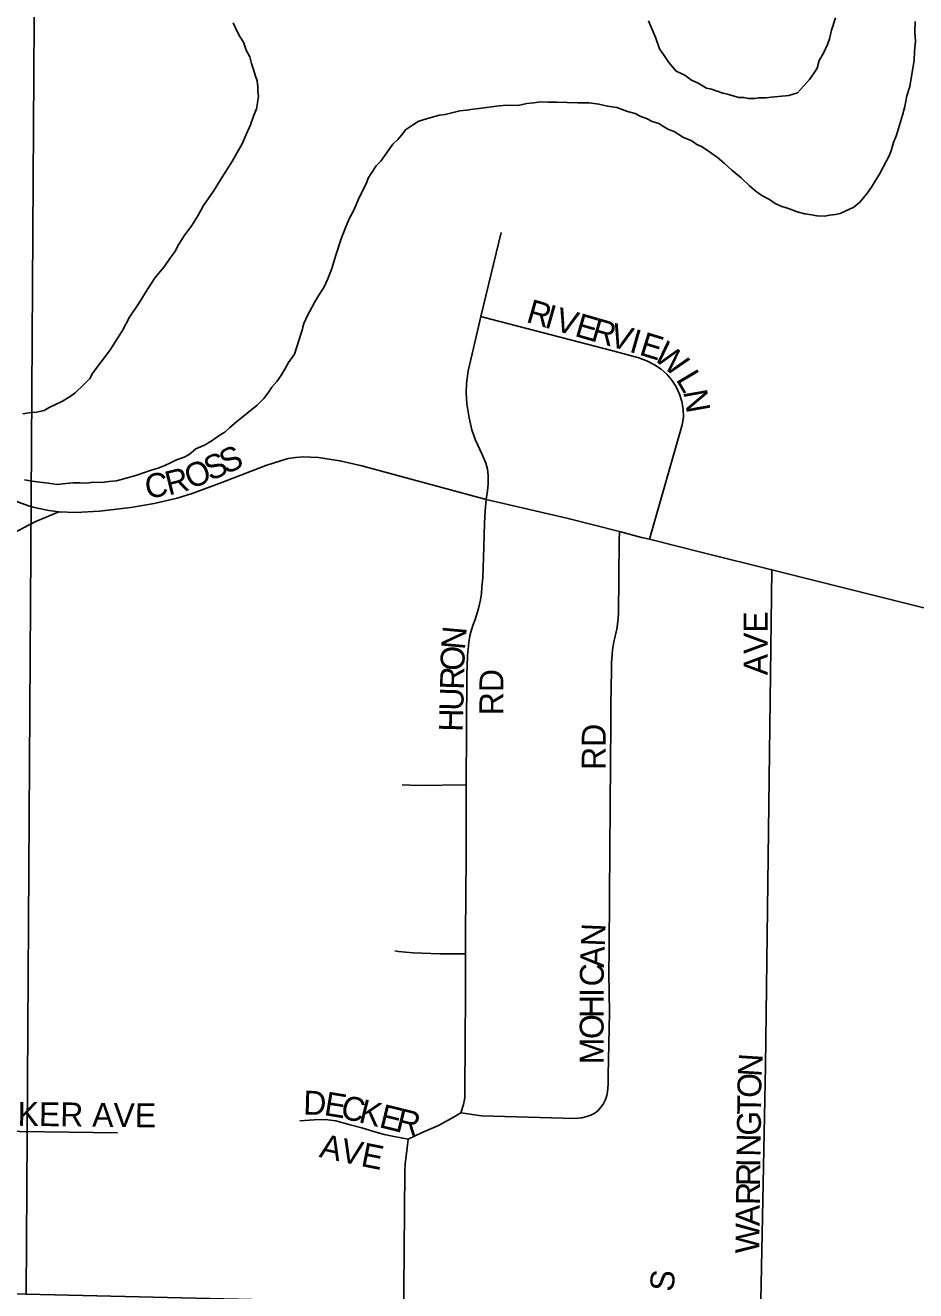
# Model space of a CAD drawing. Extents: x 1587405 to 1714697, y 1028970 to 1155083.
# Drawn here: x 1656161 to 1658024, y 1108229 to 1110877 of the extents above; entities that cross this region are included whole.
import ezdxf

# ---------------------------------------------------------------- set-up
doc = ezdxf.new("R2010")
doc.units = 0
for name, color, linetype in [('GM_X_City_Street', 7, 'Continuous'), ('GM_X_City_Street_Text', 7, 'Continuous'), ('GM_X_Major_River', 7, 'Continuous'), ('GM_X_Section', 7, 'Continuous')]:
    doc.layers.add(name, color=color, linetype=linetype)

msp = doc.modelspace()

# ---------------------------------------------------------------- linework, layer by layer
at = {"layer": 'GM_X_City_Street'}
for points in [[(1657114.7, 1110267.3), (1657157.3, 1110443.2)], [(1657125.7, 1109884.5), (1657128.1, 1109902.8), (1657129.5, 1109917.1), (1657130.1, 1109925.9), (1657129.7, 1109935), (1657128.4, 1109948), (1657125.1, 1109960.5), (1657117.3, 1109978.7), (1657103.4, 1110008.5), (1657095.8, 1110030.1), (1657089.7, 1110055.7), (1657085.2, 1110084.9), (1657083.7, 1110107.8), (1657084.4, 1110127.4), (1657088.2, 1110153.4), (1657098.8, 1110201.5), (1657114.7, 1110267.3)], [(1657114.7, 1110267.3), (1657135.2, 1110262), (1657390.8, 1110195.9), (1657411.5, 1110190.2), (1657444.8, 1110180.8), (1657463.3, 1110173.9), (1657478, 1110166.5), (1657491.6, 1110157.5), (1657503.9, 1110146.6), (1657514.4, 1110134), (1657523.1, 1110120.1), (1657530, 1110105.2), (1657535, 1110089.5), (1657538.2, 1110073.4), (1657538.6, 1110057), (1657535.9, 1110040.9), (1657467.2, 1109801.3)], [(1656231.2, 1109858.8), (1656266.9, 1109857.5), (1656316.4, 1109860.1), (1656382, 1109867.8), (1656430.8, 1109876.3), (1656479.1, 1109887.5), (1656510.7, 1109897.2), (1656572.5, 1109920.2), (1656664.3, 1109955.6), (1656695, 1109965.8), (1656711, 1109970.2), (1656726.4, 1109972.1), (1656742.4, 1109973.5), (1656758.4, 1109973.4), (1656774.5, 1109972.1), (1656819.6, 1109965.5), (1656865.7, 1109955.2), (1657125.7, 1109884.5)], [(1655784.7, 1109889.1), (1655809.9, 1109899.4), (1655833.6, 1109907.2), (1655852.1, 1109912.3), (1655867.8, 1109915.5), (1655882, 1109917.6), (1655897, 1109919.1), (1655914.4, 1109919.8), (1655963.3, 1109920.1), (1656001.2, 1109917.5), (1656034.5, 1109914.2), (1656054.1, 1109910.1), (1656075.5, 1109904.4), (1656097, 1109897.1), (1656168.2, 1109871.1), (1656177.4, 1109868.4), (1656186.5, 1109866.5), (1656210.6, 1109861.6), (1656231.2, 1109858.8)], [(1657083.9, 1109287.3), (1657085.2, 1109517.6), (1657086.7, 1109557.2), (1657089.4, 1109585.2), (1657091.7, 1109599.4), (1657093.4, 1109606.8), (1657097.7, 1109620.7), (1657102.4, 1109633.6), (1657109.4, 1109656.3), (1657113.5, 1109674.8), (1657115.9, 1109688.2), (1657116.9, 1109701.1), (1657118.5, 1109720.4), (1657120.6, 1109784.6), (1657122, 1109835.3), (1657123.2, 1109861.1), (1657125.7, 1109884.5)], [(1657125.7, 1109884.5), (1657294.4, 1109845.6), (1657404.4, 1109817.3)], [(1656008.4, 1109781.6), (1656027.2, 1109781.3), (1656040.4, 1109782.5), (1656049.1, 1109783.7), (1656066.2, 1109787.4), (1656081.5, 1109791.4), (1656094.7, 1109796.3), (1656111.2, 1109803), (1656148.4, 1109820.6), (1656168.2, 1109831.2), (1656186.1, 1109839.9), (1656196.3, 1109844.4), (1656231.2, 1109858.8)], [(1657072.3, 1108601.2), (1657115.9, 1108594.8), (1657311.4, 1108589.4), (1657325.8, 1108590.9), (1657336.2, 1108593.4), (1657344.9, 1108596.6), (1657353, 1108600.6), (1657360.1, 1108606.1), (1657365.6, 1108613.2), (1657370.2, 1108619.8), (1657375.2, 1108629.4), (1657378.2, 1108637.9), (1657379.7, 1108645.5), (1657380.7, 1108661.2), (1657381.2, 1108680.3), (1657383.4, 1108811.5), (1657382.2, 1108893.6), (1657382.8, 1108942.6), (1657383.4, 1109057.8), (1657385.6, 1109334.9), (1657386.3, 1109412.8), (1657386.3, 1109456.9), (1657387.6, 1109526), (1657387.9, 1109543), (1657389.4, 1109560.3), (1657390.3, 1109569.7), (1657393, 1109587.1), (1657394.3, 1109592.6), (1657397.8, 1109608), (1657398.9, 1109613.2), (1657401.4, 1109629.2), (1657402.7, 1109645.2), (1657404.1, 1109798), (1657404.4, 1109817.3)], [(1657404.4, 1109817.3), (1657451, 1109805.3), (1657467.2, 1109801.3)], [(1657467.2, 1109801.3), (1657577.7, 1109773.8), (1657723.2, 1109737.5)], [(1657699.9, 1108173.4), (1657710.5, 1108700), (1657723.2, 1109737.5)], [(1657723.2, 1109737.5), (1658030.5, 1109661), (1658129, 1109637.1)], [(1656950.1, 1109287.3), (1656983.7, 1109286.5), (1657083.9, 1109287.3)], [(1657082.5, 1108934.1), (1657082.6, 1108975.4), (1657083.5, 1109137.3), (1657083.9, 1109287.3)], [(1656934.4, 1108940.2), (1656942.4, 1108939), (1656956.8, 1108937.3), (1656973, 1108936.2), (1656991.5, 1108935.3), (1657028.9, 1108934.3), (1657082.5, 1108934.1)], [(1657072.3, 1108601.2), (1657078.2, 1108618.6), (1657080.7, 1108632.5), (1657081.2, 1108648), (1657082.5, 1108851.2), (1657082.5, 1108934.1)], [(1656962.2, 1108546.1), (1656991.9, 1108560), (1657026, 1108575.1), (1657058.6, 1108592.8), (1657072.3, 1108601.2)], [(1656735.4, 1108584.7), (1656765.7, 1108586.7), (1656789, 1108587.2), (1656810.8, 1108584.7), (1656841.1, 1108576.3), (1656865.4, 1108569.9), (1656885.8, 1108563.4), (1656911.9, 1108556.2), (1656932.9, 1108551.6), (1656962.2, 1108546.1)], [(1655996.2, 1108564.3), (1656353.8, 1108559.8)], [(1656953.2, 1108186.9), (1656953.6, 1108232.4), (1656954.9, 1108396.6), (1656955.4, 1108478.7), (1656956.2, 1108495.4), (1656958, 1108510.8), (1656960.1, 1108528.4), (1656962.2, 1108546.1)]]:
    msp.add_lwpolyline(points, dxfattribs=at)
at = {"layer": 'GM_X_Major_River'}
for points in [[(1656596.4, 1110881.6), (1656604.1, 1110865.4), (1656609.8, 1110853.2), (1656617.6, 1110841.1), (1656623.3, 1110824.9)], [(1657070.2, 1110697.5), (1657084.3, 1110699.3), (1657098.4, 1110701), (1657110.4, 1110702.7), (1657152.7, 1110707.9), (1657168.8, 1110709.6), (1657192.8, 1110709.1), (1657211, 1110712.7), (1657225.1, 1110714.5), (1657239.1, 1110716.2), (1657255.2, 1110715.9), (1657273.2, 1110715.5), (1657295.3, 1110715.1), (1657317.4, 1110714.6), (1657341.4, 1110714.1), (1657361.5, 1110711.7), (1657379.4, 1110707.3), (1657399.4, 1110704.9), (1657421.4, 1110696.5), (1657437.3, 1110692.1), (1657449.2, 1110685.9), (1657461.2, 1110681.6), (1657473.1, 1110675.4), (1657487, 1110671.1), (1657497, 1110664.9), (1657506.9, 1110658.6), (1657518.8, 1110654.4), (1657528.7, 1110648.2), (1657538.6, 1110641.9), (1657554.6, 1110635.6), (1657566.4, 1110627.3), (1657576.4, 1110623.1), (1657586.3, 1110616.9), (1657598.2, 1110608.6), (1657610, 1110600.4), (1657623.8, 1110588.1), (1657639.6, 1110573.7), (1657659.3, 1110557.3), (1657677, 1110540.9), (1657690.8, 1110528.6), (1657702.7, 1110520.3), (1657718.6, 1110511.9), (1657730.5, 1110503.7), (1657744.4, 1110497.4), (1657758.3, 1110493.1), (1657776.3, 1110486.7), (1657792.2, 1110482.4), (1657806.2, 1110480.1), (1657818.2, 1110477.8), (1657834.3, 1110477.5), (1657844.3, 1110479.3), (1657856.4, 1110481.1), (1657866.5, 1110482.9), (1657894.9, 1110496.4), (1657907.1, 1110506.1), (1657915.3, 1110516), (1657923.6, 1110525.9), (1657931.8, 1110537.7), (1657940.1, 1110551.6), (1657948.5, 1110565.5), (1657956.8, 1110581.4), (1657963.1, 1110593.3), (1657969.3, 1110605.2), (1657973.6, 1110617.1), (1657977.9, 1110631.1), (1657984.2, 1110647), (1657988.5, 1110661), (1657992.8, 1110674.9), (1657997.1, 1110688.9), (1658001.5, 1110706.8), (1658006, 1110728.8), (1658012.4, 1110748.8), (1658017, 1110778.8), (1658021.5, 1110802.7), (1658021.9, 1110822.8), (1658024.3, 1110842.8), (1658022.7, 1110862.9), (1658023.2, 1110884.9)], [(1657856.8, 1110892.3), (1657848.2, 1110866.4), (1657843.8, 1110848.4), (1657839.6, 1110836.5), (1657831.2, 1110818.6), (1657822.8, 1110802.7), (1657818.5, 1110786.8), (1657812.3, 1110776.9), (1657802, 1110763), (1657789.6, 1110749.2), (1657777.3, 1110735.4), (1657759.1, 1110729.8), (1657723, 1110726.5), (1657710.9, 1110724.7), (1657696.8, 1110725), (1657686.8, 1110723.2), (1657674.7, 1110723.5), (1657664.8, 1110725.7), (1657654.7, 1110725.9), (1657644.7, 1110728.1), (1657630.8, 1110732.4), (1657620.8, 1110734.6), (1657608.8, 1110738.8), (1657596.9, 1110743.1), (1657586.9, 1110745.3), (1657569, 1110755.7), (1657555.1, 1110762), (1657541.3, 1110772.3), (1657523.4, 1110780.7), (1657507.7, 1110799), (1657498, 1110813.3), (1657488.2, 1110827.5), (1657480.7, 1110849.7), (1657473, 1110867.9), (1657465.3, 1110886.2)], [(1656623.3, 1110824.9), (1656631, 1110810.7), (1656634.8, 1110796.6), (1656638.5, 1110784.5), (1656642.3, 1110772.4), (1656646.1, 1110760.2), (1656647.8, 1110748.2), (1656647.6, 1110738.1), (1656649.4, 1110728.1), (1656647.1, 1110714.1), (1656644.9, 1110702.1), (1656638.5, 1110686.2), (1656632.2, 1110668.2), (1656623.7, 1110648.3), (1656615.3, 1110628.5), (1656604.9, 1110610.6), (1656594.5, 1110592.8), (1656569.6, 1110553.2), (1656555.1, 1110529.4), (1656534.4, 1110499.7), (1656521.9, 1110477.9), (1656509.5, 1110458.1), (1656495, 1110438.3), (1656482.6, 1110418.5), (1656474.2, 1110402.6), (1656463.9, 1110388.8), (1656451.5, 1110371), (1656433, 1110349.3), (1656416.4, 1110323.5), (1656399.8, 1110295.8), (1656379.2, 1110266.1), (1656364.5, 1110238.3), (1656352.1, 1110218.5), (1656339.7, 1110198.7), (1656302.5, 1110149.3), (1656296.3, 1110137.4), (1656282, 1110123.6), (1656265.6, 1110107.9), (1656255.4, 1110100.1), (1656239.1, 1110090.4), (1656222.9, 1110082.7), (1656210.8, 1110076.9), (1656200.6, 1110071.1), (1656184.5, 1110067.4), (1656168.4, 1110065.8), (1656156.3, 1110064)], [(1656159.5, 1109925.5), (1656175.5, 1109923.2), (1656191.5, 1109920.8), (1656209.6, 1109918.5), (1656227.6, 1109916.1), (1656245.7, 1109917.8), (1656261.7, 1109919.4), (1656275.8, 1109919.2), (1656289.8, 1109918.9), (1656303.9, 1109920.6), (1656322, 1109920.2), (1656336, 1109921.9), (1656352.1, 1109923.6), (1656372.3, 1109929.2), (1656392.5, 1109934.9), (1656408.7, 1109940.6), (1656424.8, 1109946.2), (1656439, 1109950), (1656453.1, 1109955.7), (1656465.3, 1109961.5), (1656477.4, 1109967.2), (1656493.6, 1109972.9), (1656503.8, 1109978.8), (1656518, 1109990.5), (1656536.3, 1109998.2), (1656552.5, 1110007.9), (1656568.8, 1110019.6), (1656579, 1110025.4), (1656589.2, 1110035.2), (1656603.5, 1110046.9), (1656646.3, 1110082.2), (1656660.7, 1110095.9), (1656671, 1110109.8), (1656677.2, 1110119.7), (1656687.5, 1110131.5), (1656695.7, 1110143.4), (1656704, 1110157.3), (1656712.3, 1110171.1), (1656724.7, 1110188.9), (1656733.3, 1110216.9), (1656739.8, 1110236.8), (1656744.1, 1110252.8), (1656752.5, 1110270.6), (1656760.8, 1110286.5), (1656767.1, 1110298.4), (1656775.4, 1110312.3), (1656785.8, 1110328.1), (1656794.2, 1110346), (1656802.6, 1110367.9), (1656811.2, 1110395.8), (1656821.9, 1110429.7), (1656830.4, 1110451.6), (1656838.9, 1110471.5), (1656849.3, 1110491.3), (1656857.7, 1110511.2), (1656866.1, 1110529.1), (1656874.5, 1110545), (1656878.7, 1110557), (1656884.9, 1110566.9), (1656895.3, 1110582.7), (1656905.5, 1110592.5), (1656913.8, 1110604.4), (1656922.1, 1110616.3), (1656930.3, 1110628.1), (1656940.6, 1110637.9), (1656948.8, 1110647.8), (1656957, 1110657.7), (1656973.3, 1110669.4), (1656983.5, 1110675.2), (1656993.6, 1110679), (1657007.7, 1110682.7), (1657027.9, 1110688.3), (1657039.9, 1110690.1), (1657054.1, 1110693.8), (1657070.2, 1110697.5)]]:
    msp.add_lwpolyline(points, dxfattribs=at)
at = {"layer": 'GM_X_Section'}
for points in [[(1656195.7, 1113439), (1656163.1, 1108222.1), (1651041.3, 1108325.5), (1651152, 1113557.3)], [(1661579.6, 1113384), (1661543.6, 1108095.1), (1656163.1, 1108222.1), (1656195.7, 1113439)]]:
    msp.add_lwpolyline(points, close=True, dxfattribs=at)

# ---------------------------------------------------------------- texts
at = {"layer": 'GM_X_City_Street_Text'}
for s, rotation, p in [('R', 343.9078, (1657207.3, 1110256.3)), ('I', 343.9274, (1657245.4, 1110245.3)), ('V', 343.9015, (1657266.5, 1110239.2)), ('E', 343.9317, (1657308.8, 1110227)), ('R', 343.9078, (1657342.6, 1110217.3)), ('V', 343.9215, (1657380.7, 1110206.3)), ('I', 343.9165, (1657423, 1110194.1)), ('E', 342.8008, (1657443.8, 1110188.1)), ('W', 319.654, (1657472.8, 1110180.2)), ('L', 300.6124, (1657521.6, 1110136)), ('N', 280.0624, (1657537.8, 1110110.2)), ('S', 23.7584, (1656580.7, 1109936.8)), ('S', 23.7347, (1656548.5, 1109922.7)), ('C', 6.3268, (1656414.2, 1109887.2)), ('R', 14.2555, (1656461, 1109892.9)), ('O', 22.8741, (1656507.2, 1109905.2)), ('AVE', 90, (1657714.6, 1109516.9)), ('N', 84.8135, (1657080.9, 1109569)), ('O', 88.5138, (1657079.8, 1109525.8)), ('R', 88.5187, (1657078.8, 1109486.2)), ('RD', 90, (1657161.6, 1109433.3)), ('U', 88.5138, (1657077.7, 1109442.2)), ('H', 88.5138, (1657076.5, 1109398.2)), ('RD', 90, (1657375.8, 1109318.9)), ('N', 87.5949, (1657373.7, 1108948.7)), ('A', 87.7915, (1657372, 1108904.8)), ('C', 89.1257, (1657371.4, 1108865.5)), ('I', 89.9563, (1657371.4, 1108843.7)), ('H', 89.9928, (1657371.4, 1108799.7)), ('O', 89.9781, (1657371.4, 1108755.7)), ('M', 89.9818, (1657371.4, 1108702.9)), ('N', 86.3037, (1657701.8, 1108675.8)), ('O', 89.2495, (1657701.2, 1108632.5)), ('D', 358.4477, (1656742.4, 1108597.9)), ('E', 350.641, (1656784.6, 1108596.9)), ('DECKER AVE', 359.3493, (1656003.7, 1108575.9)), ('C', 346.5175, (1656818.4, 1108591.3)), ('K', 346.25, (1656856.8, 1108582.1)), ('E', 346.2711, (1656899.6, 1108571.7)), ('T', 89.2545, (1657700.8, 1108597.3)), ('R', 346.2464, (1656933.8, 1108563.3)), ('G', 89.2495, (1657700.2, 1108553.3)), ('A', 347.7297, (1656774.6, 1108509.3)), ('V', 347.8119, (1656817.7, 1108499.9)), ('E', 348.591, (1656861.4, 1108490.5)), ('N', 89.227, (1657699.6, 1108509.3)), ('R', 89.2471, (1657698.8, 1108447.8)), ('I', 89.2233, (1657699.3, 1108487.3)), ('R', 89.2576, (1657698.3, 1108408.2)), ('A', 89.2349, (1657697.7, 1108364.2)), ('W', 89.2603, (1657697, 1108307)), ('S', 84.0882, (1657517.1, 1108225.9))]:
    msp.add_text(s, height=50, rotation=rotation, dxfattribs=at).set_placement(p)

doc.saveas('drawing.dxf')
